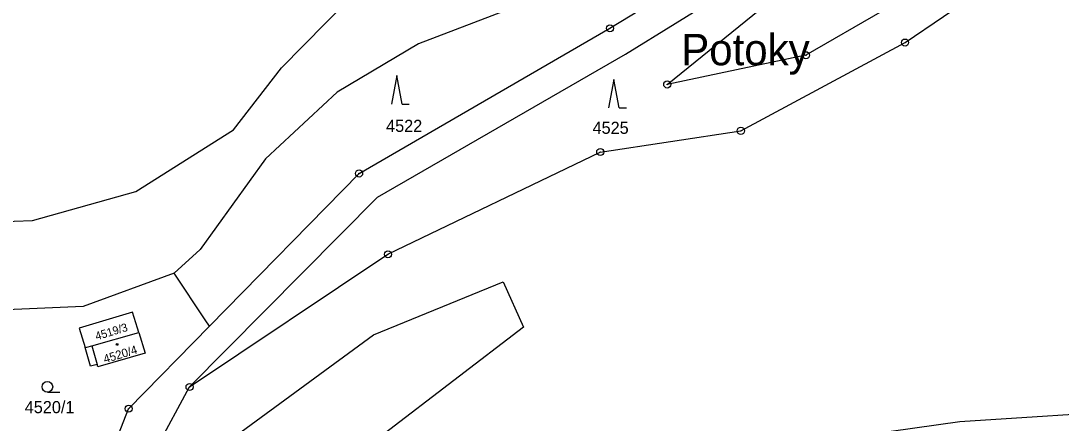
# Model space of a CAD drawing. Extents: x -644096 to -634268, y -1141430 to -1133463.
# Drawn here: x -638734.9 to -638589.1, y -1137434.7 to -1137378.3 of the extents above; entities that cross this region are included whole.
import ezdxf

# ---------------------------------------------------------------- set-up
doc = ezdxf.new("R2010")
doc.units = 0
for name, color, linetype in [('_CIVIL_CONSTRUCTION', 7, 'Continuous'), ('M_Svah_Nasyp', 7, 'Continuous'), ('M_Svah_Zarez', 7, 'Continuous'), ('spodek_nasyp', 7, 'Continuous'), ('spodek_zarez', 7, 'Continuous'), ('svrsek_osa_sjezdy', 7, 'Continuous'), ('svrsek_osa_terminal_VRT', 7, 'Continuous'), ('svrsek_osa_VRT', 7, 'Continuous'), ('svrsek_popisy_VRT', 7, 'Continuous'), ('terminal_VRT', 7, 'Continuous')]:
    doc.layers.add(name, color=color, linetype=linetype)

msp = doc.modelspace()

# ---------------------------------------------------------------- linework, layer by layer
at = {"layer": '_CIVIL_CONSTRUCTION'}
for centre, radius in [((-638652.33, -1137379.38), 0.5), ((-638652.33, -1137379.38), 0.0303), ((-638611, -1137381.38), 0.5), ((-638611, -1137381.38), 0.0303), ((-638624.89, -1137383.16), 0.5), ((-638624.89, -1137383.16), 0.0303), ((-638644.31, -1137387.25), 0.5), ((-638644.31, -1137387.25), 0.0303), ((-638634, -1137393.75), 0.5), ((-638634, -1137393.75), 0.0303), ((-638653.69, -1137396.72), 0.5), ((-638653.69, -1137396.72), 0.0303), ((-638687.48, -1137399.72), 0.5), ((-638687.48, -1137399.72), 0.0303), ((-638683.43, -1137411.05), 0.5), ((-638683.43, -1137411.05), 0.0303), ((-638711.22, -1137429.64), 0.5), ((-638711.22, -1137429.64), 0.0303), ((-638719.76, -1137432.68), 0.5), ((-638719.76, -1137432.68), 0.0303)]:
    msp.add_circle(centre, radius, dxfattribs=at)
at = {"layer": 'M_Svah_Nasyp'}
msp.add_line((-638724.93, -1137423.88), (-638724.19, -1137426.47), dxfattribs=at)
at = {"layer": 'M_Svah_Zarez'}
msp.add_circle((-638721.38, -1137423.68), 0.123, dxfattribs=at)
at = {"layer": 'spodek_nasyp'}
msp.add_arc((-642050.26, -1145189.6), 8702.25, 63.41797, 71.234685, dxfattribs=at)
at = {"layer": 'spodek_zarez'}
msp.add_circle((-638683.07, -1137056.85), 1378.08, dxfattribs=at)
at = {"layer": 'svrsek_osa_sjezdy'}
for p, q in [((-638682.19, -1137386.01), (-638682.94, -1137390.01)), ((-638681.44, -1137390.01), (-638682.19, -1137386.01)), ((-638651.78, -1137386.54), (-638652.53, -1137390.54)), ((-638651.03, -1137390.54), (-638651.78, -1137386.54)), ((-638681.44, -1137390.01), (-638680.44, -1137390.01)), ((-638651.03, -1137390.54), (-638650.03, -1137390.54)), ((-638731.14, -1137430.37), (-638729.39, -1137430.37))]:
    msp.add_line(p, q, dxfattribs=at)
msp.add_circle((-638731.14, -1137429.62), 0.75, dxfattribs=at)
at = {"layer": 'svrsek_osa_terminal_VRT'}
msp.add_arc((-642050.26, -1145189.6), 8802.25, 41.413152, 75.317049, dxfattribs=at)
at = {"layer": 'terminal_VRT'}
msp.add_line((-638718.42, -1137442.89), (-638711.22, -1137429.64), dxfattribs=at)
for points in [[(-638711.22, -1137429.64), (-638684.9, -1137403.04), (-638650.18, -1137382.99), (-638622.35, -1137365.77), (-638606.02, -1137352.78), (-638593.12, -1137336.12), (-638576.18, -1137307.66), (-638567.79, -1137299.9), (-638547.51, -1137292.7)], [(-638593.89, -1137357.4), (-638605.01, -1137369.15), (-638614.19, -1137377), (-638624.89, -1137383.16), (-638644.31, -1137387.25), (-638629.39, -1137375.11), (-638612.66, -1137365.59), (-638587.73, -1137337.9), (-638593.89, -1137357.4)], [(-638711.22, -1137429.64), (-638683.43, -1137411.05), (-638653.69, -1137396.72), (-638634, -1137393.75), (-638611, -1137381.38), (-638600.26, -1137374.06), (-638587.81, -1137360.82), (-638582.7, -1137348.55)], [(-638806.76, -1137425.08), (-638791.84, -1137416.62), (-638772.86, -1137411.22), (-638748.68, -1137406.88), (-638733.21, -1137406.31), (-638718.76, -1137402.26), (-638705.09, -1137393.63), (-638698.33, -1137384.94), (-638689.02, -1137375.39), (-638679.65, -1137368.79), (-638662.3, -1137361.44), (-638645.48, -1137356.85), (-638631.52, -1137351.08), (-638630.81, -1137350.49)], [(-638628.81, -1137353.98), (-638636.62, -1137360.37), (-638646.61, -1137366.63), (-638663.73, -1137375.69), (-638679.17, -1137381.58), (-638690.53, -1137388.34), (-638700.58, -1137397.67), (-638709.74, -1137410.38), (-638713.38, -1137413.71)], [(-638708.45, -1137421.13), (-638687.48, -1137399.72), (-638652.33, -1137379.38), (-638624.58, -1137362.45)], [(-638713.38, -1137413.71), (-638726.12, -1137418.38), (-638748.75, -1137419.33), (-638759.49, -1137421.69)], [(-638718.42, -1137442.89), (-638704.72, -1137436.45), (-638685.48, -1137422.31), (-638667.31, -1137414.89), (-638664.45, -1137421.28), (-638693.72, -1137443.68), (-638696.81, -1137446.06)], [(-638708.45, -1137421.13), (-638709.05, -1137420.22), (-638713.38, -1137413.71)], [(-638718.35, -1137422.02), (-638718.54, -1137421.41), (-638719.22, -1137419.15), (-638725.75, -1137421.12), (-638726.69, -1137421.4), (-638725.87, -1137424.11)], [(-638726.04, -1137446.31), (-638723.57, -1137442.4), (-638719.76, -1137432.68), (-638708.45, -1137421.13)], [(-638725.87, -1137424.11), (-638725.62, -1137424.07), (-638724.93, -1137423.88), (-638718.35, -1137422.02)], [(-638718.35, -1137422.02), (-638717.46, -1137424.89), (-638724.09, -1137426.8), (-638724.19, -1137426.47), (-638725.08, -1137426.73), (-638725.87, -1137424.11)], [(-638637.93, -1137438.83), (-638629.19, -1137438.11), (-638603.32, -1137434.47), (-638577.3, -1137432.79), (-638561.72, -1137429.4), (-638555.19, -1137441.37), (-638554.28, -1137447.61)]]:
    msp.add_lwpolyline(points, dxfattribs=at)

# ---------------------------------------------------------------- texts
at = {"layer": 'svrsek_osa_VRT'}
for s, p in [('4522', (-638683.69, -1137393.9)), ('4525', (-638654.77, -1137394.17)), ('4520/1', (-638734.31, -1137433.31))]:
    msp.add_text(s, height=1.7, dxfattribs=at).set_placement(p)
for s, height, p in [('4519/3', 1.14, (-638724.25, -1137423.11)), ('4520/4', 1.19, (-638723.09, -1137426.33))]:
    msp.add_text(s, height=height, rotation=17, dxfattribs=at).set_placement(p)
at = {"layer": 'svrsek_popisy_VRT'}
msp.add_text('Potoky', height=4.4, dxfattribs=at).set_placement((-638642.35, -1137384.56))

doc.saveas('drawing.dxf')
